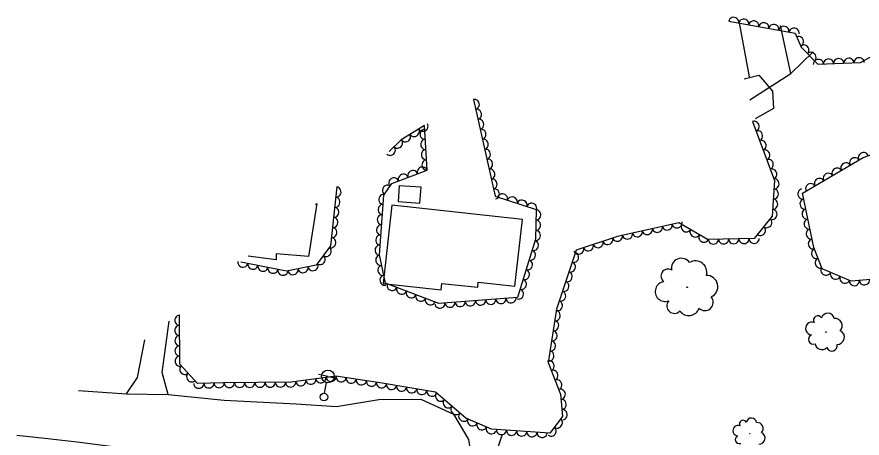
# Model space of a CAD drawing. Extents: x 1722896 to 1754269, y 648279 to 666297.
# Drawn here: x 1752569.9 to 1752901.2, y 653688 to 653853.3 of the extents above; entities that cross this region are included whole.
import ezdxf

# ---------------------------------------------------------------- set-up
doc = ezdxf.new("R2010")
doc.units = 0
for name, color, linetype in [('DESIGN - CENTERLINE - Proposed Text', 7, 'Continuous'), ('DESIGN - SCRATCH - User 1', 7, 'Continuous'), ('SURVEY - CENTERLINE - Preliminary Text', 7, 'Continuous'), ('SURVEY - DTM - Breaklines', 7, 'Continuous'), ('SURVEY - VEGETATION - Features with Text', 7, 'Continuous')]:
    doc.layers.add(name, color=color, linetype=linetype)

msp = doc.modelspace()

# ---------------------------------------------------------------- linework, layer by layer
at = {"layer": 'DESIGN - CENTERLINE - Proposed Text'}
for points in [[(1752857.16, 653820.77), (1752873.21, 653831.11), (1752869.21, 653849.89)], [(1752857.16, 653820.77), (1752873.21, 653831.11), (1752869.21, 653849.89)], [(1752873.21, 653831.11), (1752881.94, 653839.6)], [(1752873.21, 653831.11), (1752881.94, 653839.6)], [(1752687.38, 653780.02), (1752684.21, 653759.31), (1752671.52, 653760.38), (1752671.48, 653758), (1752660.46, 653759.39)], [(1752686.97, 653779.71), (1752687.38, 653780.02)]]:
    msp.add_lwpolyline(points, dxfattribs=at)
for points in [[(1752728.28, 653786.43), (1752719.75, 653787.02), (1752719.32, 653780.81), (1752727.85, 653780.22)], [(1752768, 653773.78), (1752716.78, 653779.43), (1752713.39, 653748.74), (1752736.12, 653746.23), (1752736.4, 653748.73), (1752750.48, 653747.18), (1752750.7, 653749.2), (1752765.11, 653747.61)]]:
    msp.add_lwpolyline(points, close=True, dxfattribs=at)
at = {"layer": 'DESIGN - SCRATCH - User 1'}
for points in [[(1752746.64, 653649), (1752760.14, 653689.21)], [(1752759.83, 653688.29), (1752760.14, 653689.21)]]:
    msp.add_lwpolyline(points, dxfattribs=at)
at = {"layer": 'SURVEY - CENTERLINE - Preliminary Text'}
for points in [[(1752629.12, 653705.16), (1752626.85, 653713.79), (1752629.6, 653733.86)], [(1752612.8, 653705.38), (1752617.1, 653711.82), (1752619.99, 653726.65)], [(1752593.98, 653706.66), (1752612.8, 653705.38), (1752629.12, 653705.16), (1752651.1, 653702.98), (1752679.36, 653701.51), (1752695.2, 653700.39), (1752711.74, 653703.15), (1752728.18, 653703.34), (1752740.96, 653697.4), (1752746.85, 653687.45), (1752748.9, 653675.6), (1752744.97, 653663.15), (1752730.44, 653648.46), (1752712.86, 653646.2), (1752698, 653646.97), (1752680.89, 653659.42), (1752665.2, 653670.33), (1752650, 653675.77), (1752632, 653680.89), (1752612.5, 653684), (1752594.52, 653686.26), (1752580.82, 653687.86), (1752569.85, 653689.12)]]:
    msp.add_lwpolyline(points, dxfattribs=at)
at = {"layer": 'SURVEY - DTM - Breaklines'}
for p, q in [((1752691.76, 653712.25), (1752688.08, 653712.96)), ((1752691.76, 653712.25), (1752695.44, 653711.53)), ((1752690.47, 653705.62), (1752691.28, 653709.79))]:
    msp.add_line(p, q, dxfattribs=at)
for centre, radius in [((1752691.76, 653712.25), 2.5), ((1752690.19, 653704.15), 1.5)]:
    msp.add_circle(centre, radius, dxfattribs=at)
at = {"layer": 'SURVEY - VEGETATION - Features with Text'}
for points in [[(1752848.89, 653851.56), (1752874.93, 653846.9), (1752877.32, 653841.44), (1752883.81, 653834.7), (1752900.58, 653835.37), (1752927.01, 653850.16)], [(1752852.98, 653850.98), (1752856.96, 653829.75)], [(1752854.99, 653828.96), (1752860.71, 653830.44), (1752866, 653824.18), (1752866.51, 653817.36), (1752859.3, 653813.31)], [(1752748.81, 653820.87), (1752757.28, 653782.91), (1752773.39, 653777.73), (1752773.17, 653766.01), (1752766.11, 653743.14), (1752735.31, 653740.89), (1752714.29, 653748.79), (1752711.97, 653759.88), (1752713.74, 653783.36), (1752716.88, 653787.95), (1752730.65, 653793.2), (1752729.58, 653810.6), (1752720.47, 653805.09), (1752715.81, 653800.41)], [(1752915.38, 653760.32), (1752907.55, 653750.48), (1752896.9, 653749.6), (1752885.58, 653754.44), (1752882.27, 653762.82), (1752877.82, 653784.11), (1752901.6, 653798.11), (1752916.55, 653803.39), (1752937.98, 653815.16), (1752944.98, 653813.71), (1752947.85, 653805.56), (1752944.13, 653795.73), (1752935.53, 653783.93), (1752933.21, 653775.58), (1752929.68, 653769.2), (1752914.71, 653760.14)], [(1752858.22, 653812.23), (1752866.82, 653789.12), (1752865.92, 653775.06), (1752858.9, 653766.29), (1752840.52, 653765.97), (1752829.34, 653772.53), (1752805.29, 653767.13), (1752789.12, 653761.77), (1752781.38, 653738.64), (1752778.11, 653717.74), (1752782.98, 653705.27), (1752783.77, 653696.56), (1752778.77, 653689.97), (1752755.85, 653691.55), (1752745.84, 653695.83), (1752733.98, 653706.08), (1752713.03, 653709.6), (1752694.82, 653712.35), (1752677.31, 653709.96), (1752650.83, 653709.73), (1752640.6, 653709.45), (1752633.75, 653717), (1752633.58, 653736.41)], [(1752695.25, 653786.56), (1752692.83, 653763.46), (1752687.16, 653755.83), (1752675.55, 653753.51), (1752657.7, 653757.1)]]:
    msp.add_lwpolyline(points, dxfattribs=at)
for centre, radius in [((1752832.62, 653747.19), 0.137), ((1752886.98, 653729.6), 0.0876), ((1752857.12, 653689.73), 0.0726)]:
    msp.add_circle(centre, radius, dxfattribs=at)
for centre, radius, start, end in [((1752830.32, 653754.66), 3.91, 34.8987, 191.6876), ((1752835.85, 653753.1), 4.46, 343.9515, 121.4757), ((1752825.03, 653751.61), 2.69, 57.0149, 235.7605), ((1752840.19, 653747.44), 4.43, 294.8473, 90.6858), ((1752823.99, 653745.52), 3.91, 97.0356, 290.4553), ((1752827.62, 653739.93), 2.97, 139.6542, 316.9734), ((1752839.55, 653741.32), 3.27, 225.1002, 40.1005), ((1752833.25, 653740.32), 4.21, 214.9413, 341.7869), ((1752883.85, 653734.28), 1.72, 30.9833, 209.729), ((1752887.76, 653734.55), 2.51, 8.8672, 165.6561), ((1752890.51, 653732.1), 2.86, 317.9199, 95.4441), ((1752881.53, 653731.06), 2.51, 71.004, 264.4237), ((1752882.06, 653726.82), 1.91, 113.6227, 290.9418), ((1752891.41, 653727.61), 2.84, 268.8157, 64.6542), ((1752885.41, 653725.46), 2.7, 188.9097, 315.7554), ((1752889.32, 653724.26), 2.1, 199.0686, 14.0689), ((1752854.54, 653693.62), 1.43, 30.7191, 209.4647), ((1752857.78, 653693.83), 2.08, 8.6029, 165.3918), ((1752860.05, 653691.78), 2.37, 317.6557, 95.1799), ((1752852.62, 653690.96), 2.07, 70.7398, 264.1595), ((1752853.03, 653687.45), 1.58, 113.3584, 290.6776), ((1752860.79, 653688.07), 2.35, 268.5515, 64.39)]:
    msp.add_arc(centre, radius, start, end, dxfattribs=at)
for centre, major_axis in [((1752850.85, 653851.21), (1.97, -0.35)), ((1752854.79, 653850.5), (1.97, -0.35)), ((1752858.73, 653849.8), (1.97, -0.35)), ((1752862.67, 653849.09), (1.97, -0.35)), ((1752866.6, 653848.39), (1.97, -0.35)), ((1752870.54, 653847.68), (1.97, -0.35)), ((1752874.48, 653846.98), (1.97, -0.35)), ((1752876.35, 653843.66), (0.8, -1.83)), ((1752878.42, 653840.3), (1.39, -1.44)), ((1752881.19, 653837.42), (1.39, -1.44)), ((1752884.04, 653834.71), (2, 0.08)), ((1752888.03, 653834.87), (2, 0.08)), ((1752892.03, 653835.03), (2, 0.08)), ((1752896.03, 653835.19), (2, 0.08)), ((1752900.02, 653835.34), (2, 0.08)), ((1752749.25, 653818.92), (0.44, -1.95)), ((1752750.12, 653815.01), (0.44, -1.95)), ((1752729.08, 653810.29), (-1.71, -1.03)), ((1752750.99, 653811.11), (0.44, -1.95)), ((1752858.91, 653810.36), (0.7, -1.87)), ((1752722.23, 653806.15), (-1.71, -1.03)), ((1752725.65, 653808.22), (-1.71, -1.03)), ((1752729.79, 653807.19), (-0.12, 2)), ((1752751.86, 653807.2), (0.44, -1.95)), ((1752860.31, 653806.61), (0.7, -1.87)), ((1752719.1, 653803.71), (-1.41, -1.42)), ((1752730.03, 653803.2), (-0.12, 2)), ((1752752.73, 653803.3), (0.44, -1.95)), ((1752861.71, 653802.86), (0.7, -1.87)), ((1752716.28, 653800.88), (-1.41, -1.42)), ((1752730.28, 653799.21), (-0.12, 2)), ((1752753.6, 653799.4), (0.44, -1.95)), ((1752863.1, 653799.11), (0.7, -1.87)), ((1752901.68, 653798.14), (1.89, 0.67)), ((1752730.52, 653795.21), (-0.12, 2)), ((1752754.47, 653795.49), (0.44, -1.95)), ((1752864.5, 653795.37), (0.7, -1.87)), ((1752898.22, 653796.12), (1.72, 1.01)), ((1752728.8, 653792.49), (1.87, 0.71)), ((1752755.35, 653791.59), (0.44, -1.95)), ((1752865.89, 653791.62), (0.7, -1.87)), ((1752891.33, 653792.06), (1.72, 1.01)), ((1752894.78, 653794.09), (1.72, 1.01)), ((1752717.58, 653788.22), (1.87, 0.71)), ((1752721.32, 653789.64), (1.87, 0.71)), ((1752725.06, 653791.07), (1.87, 0.71)), ((1752887.88, 653790.03), (1.72, 1.01)), ((1752715.05, 653785.27), (1.13, 1.65)), ((1752756.22, 653787.68), (0.44, -1.95)), ((1752866.74, 653787.79), (-0.13, -2)), ((1752880.99, 653785.97), (1.72, 1.01)), ((1752884.44, 653788), (1.72, 1.01)), ((1752695.04, 653784.57), (-0.21, -1.99)), ((1752713.61, 653781.68), (0.15, 1.99)), ((1752757.09, 653783.78), (0.44, -1.95)), ((1752760.24, 653781.96), (1.9, -0.61)), ((1752866.48, 653783.8), (-0.13, -2)), ((1752877.89, 653783.79), (-0.41, 1.96)), ((1752694.62, 653780.59), (-0.21, -1.99)), ((1752764.05, 653780.73), (1.9, -0.61)), ((1752767.86, 653779.51), (1.9, -0.61)), ((1752771.66, 653778.28), (1.9, -0.61)), ((1752866.22, 653779.8), (-0.13, -2)), ((1752878.71, 653779.87), (-0.41, 1.96)), ((1752694.21, 653776.61), (-0.21, -1.99)), ((1752713.31, 653777.69), (0.15, 1.99)), ((1752773.35, 653775.54), (-0.04, -2)), ((1752865.97, 653775.81), (-0.13, -2)), ((1752879.53, 653775.96), (-0.41, 1.96)), ((1752693.79, 653772.64), (-0.21, -1.99)), ((1752713.01, 653773.7), (0.15, 1.99)), ((1752863.89, 653772.52), (-1.25, -1.56)), ((1752880.34, 653772.04), (-0.41, 1.96)), ((1752693.37, 653768.66), (-0.21, -1.99)), ((1752712.71, 653769.71), (0.15, 1.99)), ((1752773.27, 653771.54), (-0.04, -2)), ((1752820.89, 653770.63), (-1.95, -0.44)), ((1752824.79, 653771.51), (-1.95, -0.44)), ((1752828.69, 653772.38), (-1.95, -0.44)), ((1752832.22, 653770.84), (-1.73, 1.01)), ((1752861.39, 653769.4), (-1.25, -1.56)), ((1752712.41, 653765.73), (0.15, 1.99)), ((1752773.2, 653767.54), (-0.04, -2)), ((1752805.27, 653767.13), (-1.9, -0.63)), ((1752809.18, 653768.01), (-1.95, -0.44)), ((1752813.08, 653768.88), (-1.95, -0.44)), ((1752816.98, 653769.76), (-1.95, -0.44)), ((1752835.67, 653768.81), (-1.73, 1.01)), ((1752839.12, 653766.79), (-1.73, 1.01)), ((1752881.16, 653768.13), (-0.41, 1.96)), ((1752692.96, 653764.68), (-0.21, -1.99)), ((1752712.11, 653761.74), (0.15, 1.99)), ((1752772.44, 653763.65), (-0.59, -1.91)), ((1752793.88, 653763.35), (-1.9, -0.63)), ((1752797.68, 653764.61), (-1.9, -0.63)), ((1752801.48, 653765.87), (-1.9, -0.63)), ((1752842.89, 653766.01), (-2, -0.03)), ((1752846.89, 653766.08), (-2, -0.03)), ((1752850.89, 653766.15), (-2, -0.03)), ((1752854.89, 653766.22), (-2, -0.03)), ((1752858.89, 653766.29), (-2, -0.03)), ((1752881.98, 653764.21), (-0.41, 1.96)), ((1752691.17, 653761.23), (-1.19, -1.6)), ((1752771.26, 653759.83), (-0.59, -1.91)), ((1752788.18, 653758.94), (-0.64, -1.9)), ((1752790.09, 653762.09), (-1.9, -0.63)), ((1752883.22, 653760.42), (-0.73, 1.86)), ((1752658.46, 653756.95), (-1.96, 0.39)), ((1752688.79, 653758.02), (-1.19, -1.6)), ((1752712.41, 653757.79), (-0.41, 1.96)), ((1752770.08, 653756), (-0.59, -1.91)), ((1752884.68, 653756.7), (-0.73, 1.86)), ((1752662.38, 653756.16), (-1.96, 0.39)), ((1752666.3, 653755.37), (-1.96, 0.39)), ((1752670.22, 653754.58), (-1.96, 0.39)), ((1752674.14, 653753.79), (-1.96, 0.39)), ((1752678.07, 653754.01), (-1.96, -0.39)), ((1752681.99, 653754.8), (-1.96, -0.39)), ((1752685.91, 653755.58), (-1.96, -0.39)), ((1752713.22, 653753.87), (-0.41, 1.96)), ((1752768.9, 653752.18), (-0.59, -1.91)), ((1752786.91, 653755.15), (-0.64, -1.9)), ((1752887.02, 653753.83), (-1.84, 0.79)), ((1752714.04, 653749.96), (-0.41, 1.96)), ((1752785.64, 653751.36), (-0.64, -1.9)), ((1752890.7, 653752.25), (-1.84, 0.79)), ((1752894.38, 653750.68), (-1.84, 0.79)), ((1752716.92, 653747.8), (-1.87, 0.7)), ((1752767.73, 653748.36), (-0.59, -1.91)), ((1752784.36, 653747.56), (-0.64, -1.9)), ((1752898.15, 653749.7), (-1.99, -0.16)), ((1752902.14, 653750.03), (-1.99, -0.16)), ((1752720.66, 653746.39), (-1.87, 0.7)), ((1752724.4, 653744.99), (-1.87, 0.7)), ((1752728.15, 653743.58), (-1.87, 0.7)), ((1752766.55, 653744.54), (-0.59, -1.91)), ((1752783.09, 653743.77), (-0.64, -1.9)), ((1752731.89, 653742.17), (-1.87, 0.7)), ((1752735.66, 653740.91), (-1.99, -0.15)), ((1752739.65, 653741.21), (-1.99, -0.15)), ((1752743.64, 653741.5), (-1.99, -0.15)), ((1752747.63, 653741.79), (-1.99, -0.15)), ((1752751.62, 653742.08), (-1.99, -0.15)), ((1752755.61, 653742.37), (-1.99, -0.15)), ((1752759.59, 653742.66), (-1.99, -0.15)), ((1752763.58, 653742.95), (-1.99, -0.15)), ((1752781.82, 653739.98), (-0.64, -1.9)), ((1752780.98, 653736.08), (-0.31, -1.98)), ((1752633.6, 653734.25), (-0.02, 2)), ((1752780.36, 653732.13), (-0.31, -1.98)), ((1752633.63, 653730.25), (-0.02, 2)), ((1752633.67, 653726.25), (-0.02, 2)), ((1752779.74, 653728.18), (-0.31, -1.98)), ((1752633.7, 653722.25), (-0.02, 2)), ((1752779.12, 653724.22), (-0.31, -1.98)), ((1752778.5, 653720.27), (-0.31, -1.98)), ((1752633.74, 653718.25), (-0.02, 2)), ((1752778.63, 653716.4), (0.73, -1.86)), ((1752635.6, 653714.96), (-1.34, 1.48)), ((1752780.08, 653712.68), (0.73, -1.86)), ((1752638.29, 653712), (-1.34, 1.48)), ((1752681.12, 653710.47), (-1.98, -0.27)), ((1752685.08, 653711.02), (-1.98, -0.27)), ((1752689.04, 653711.56), (-1.98, -0.27)), ((1752693.01, 653712.1), (-1.98, -0.27)), ((1752696.96, 653712.02), (-1.98, 0.3)), ((1752700.92, 653711.43), (-1.98, 0.3)), ((1752704.87, 653710.83), (-1.98, 0.3)), ((1752781.54, 653708.95), (0.73, -1.86)), ((1752641.16, 653709.46), (-2, -0.06)), ((1752645.15, 653709.58), (-2, -0.06)), ((1752649.15, 653709.69), (-2, -0.06)), ((1752653.15, 653709.75), (-2, -0.02)), ((1752657.15, 653709.79), (-2, -0.02)), ((1752661.15, 653709.82), (-2, -0.02)), ((1752665.15, 653709.85), (-2, -0.02)), ((1752669.15, 653709.89), (-2, -0.02)), ((1752673.15, 653709.92), (-2, -0.02)), ((1752677.15, 653709.95), (-2, -0.02)), ((1752708.83, 653710.23), (-1.98, 0.3)), ((1752712.79, 653709.63), (-1.98, 0.3)), ((1752716.73, 653708.97), (-1.97, 0.33)), ((1752720.68, 653708.31), (-1.97, 0.33)), ((1752724.62, 653707.65), (-1.97, 0.33)), ((1752728.56, 653706.99), (-1.97, 0.33)), ((1752732.51, 653706.32), (-1.97, 0.33)), ((1752735.88, 653704.43), (-1.51, 1.31)), ((1752782.98, 653705.22), (0.18, -1.99)), ((1752738.9, 653701.82), (-1.51, 1.31)), ((1752783.34, 653701.24), (0.18, -1.99)), ((1752741.93, 653699.2), (-1.51, 1.31)), ((1752744.96, 653696.59), (-1.51, 1.31)), ((1752783.71, 653697.25), (0.18, -1.99)), ((1752748.44, 653694.71), (-1.84, 0.79)), ((1752781.78, 653693.93), (-1.21, -1.59)), ((1752752.12, 653693.14), (-1.84, 0.79)), ((1752755.8, 653691.57), (-1.84, 0.79)), ((1752759.79, 653691.28), (-2, 0.14)), ((1752763.78, 653691), (-2, 0.14)), ((1752767.77, 653690.73), (-2, 0.14)), ((1752779.36, 653690.74), (-1.21, -1.59)), ((1752771.76, 653690.45), (-2, 0.14)), ((1752775.75, 653690.18), (-2, 0.14))]:
    msp.add_ellipse(centre, major_axis=major_axis, ratio=0.940188, start_param=0, end_param=3.141593, dxfattribs=at)

doc.saveas('drawing.dxf')
